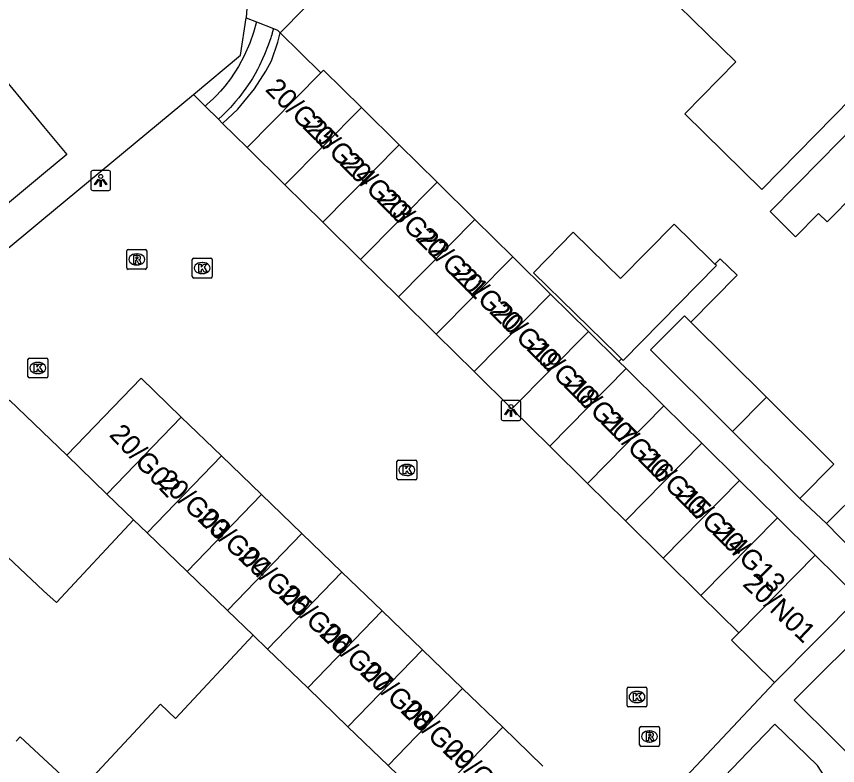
# Model space of a CAD drawing. Extents: x 159222 to 160346, y 381249 to 382166.
# Drawn here: x 159998.63 to 160039.91, y 381674.92 to 381712.59 of the extents above; entities that cross this region are included whole.
import ezdxf

# ---------------------------------------------------------------- set-up
doc = ezdxf.new("R2010")
doc.units = 0
for name, color, linetype in [('IMGEO_Groenvoorziening', 7, 'Continuous'), ('IMGEO_Kolk', 7, 'Continuous'), ('IMGEO_Lichtpunt', 7, 'Continuous'), ('IMGEO_Muur', 7, 'Continuous'), ('IMGEO_Pand', 7, 'Continuous'), ('IMGEO_Pand_nummerreeks', 7, 'Continuous'), ('IMGEO_Rijbaan_lokaal_open', 7, 'Continuous'), ('IMGEO_Rioolput', 7, 'Continuous'), ('IMGEO_Voetpad_halfverhard', 7, 'Continuous'), ('IMGEO_Voetpad_onverhard', 7, 'Continuous'), ('IMGEO_Voetpad_open', 7, 'Continuous')]:
    doc.layers.add(name, color=color, linetype=linetype)

msp = doc.modelspace()

# ---------------------------------------------------------------- linework, layer by layer
at = {"layer": 'IMGEO_Groenvoorziening'}
msp.add_lwpolyline([(160007.525, 381708.666), (160009.887, 381710.637), (160010.186, 381712.514)], dxfattribs=at)
at = {"layer": 'IMGEO_Kolk'}
for p, q in [((160007.471, 381699.51), (160007.471, 381700.362)), ((160007.546, 381700.436), (160008.398, 381700.436)), ((160007.959, 381700.216), (160007.984, 381700.216)), ((160008.472, 381700.362), (160008.472, 381699.51)), ((160007.982, 381699.656), (160007.957, 381699.656)), ((160008.398, 381699.436), (160007.546, 381699.436)), ((159999.207, 381694.487), (159999.207, 381695.339)), ((159999.282, 381695.413), (160000.134, 381695.413)), ((159999.695, 381695.193), (159999.72, 381695.193)), ((160000.208, 381695.339), (160000.208, 381694.487)), ((160000.134, 381694.413), (159999.282, 381694.413)), ((159999.718, 381694.633), (159999.693, 381694.633)), ((160017.756, 381689.36), (160017.756, 381690.212)), ((160017.831, 381690.286), (160018.683, 381690.286)), ((160018.757, 381690.212), (160018.757, 381689.36)), ((160018.244, 381690.066), (160018.269, 381690.066)), ((160018.267, 381689.506), (160018.242, 381689.506)), ((160018.683, 381689.286), (160017.831, 381689.286)), ((160029.322, 381677.946), (160029.322, 381678.798)), ((160029.397, 381678.872), (160030.249, 381678.872)), ((160029.81, 381678.652), (160029.835, 381678.652)), ((160030.323, 381678.798), (160030.323, 381677.946)), ((160030.249, 381677.872), (160029.397, 381677.872)), ((160029.833, 381678.092), (160029.808, 381678.092))]:
    msp.add_line(p, q, dxfattribs=at)
for points in [[(160007.471, 381699.51), (160007.471, 381700.362)], [(160007.546, 381700.436), (160008.398, 381700.436)], [(160007.792, 381700.136), (160007.915, 381700.136), (160007.915, 381699.985), (160008.045, 381700.136), (160008.209, 381700.136), (160008.063, 381699.985), (160008.216, 381699.736), (160008.064, 381699.736), (160007.979, 381699.9), (160007.915, 381699.833), (160007.915, 381699.736), (160007.792, 381699.736), (160007.792, 381700.136)], [(160008.472, 381700.362), (160008.472, 381699.51)], [(160008.398, 381699.436), (160007.546, 381699.436)], [(159999.207, 381694.487), (159999.207, 381695.339)], [(159999.282, 381695.413), (160000.134, 381695.413)], [(159999.528, 381695.113), (159999.651, 381695.113), (159999.651, 381694.962), (159999.781, 381695.113), (159999.945, 381695.113), (159999.799, 381694.962), (159999.952, 381694.713), (159999.8, 381694.713), (159999.715, 381694.877), (159999.651, 381694.81), (159999.651, 381694.713), (159999.528, 381694.713), (159999.528, 381695.113)], [(160000.208, 381695.339), (160000.208, 381694.487)], [(160000.134, 381694.413), (159999.282, 381694.413)], [(160017.756, 381689.36), (160017.756, 381690.212)], [(160017.831, 381690.286), (160018.683, 381690.286)], [(160018.757, 381690.212), (160018.757, 381689.36)], [(160018.077, 381689.986), (160018.2, 381689.986), (160018.2, 381689.835), (160018.33, 381689.986), (160018.494, 381689.986), (160018.348, 381689.835), (160018.501, 381689.586), (160018.349, 381689.586), (160018.264, 381689.75), (160018.2, 381689.683), (160018.2, 381689.586), (160018.077, 381689.586), (160018.077, 381689.986)], [(160018.683, 381689.286), (160017.831, 381689.286)], [(160029.322, 381677.946), (160029.322, 381678.798)], [(160029.397, 381678.872), (160030.249, 381678.872)], [(160030.323, 381678.798), (160030.323, 381677.946)], [(160029.643, 381678.572), (160029.766, 381678.572), (160029.766, 381678.421), (160029.896, 381678.572), (160030.06, 381678.572), (160029.914, 381678.421), (160030.067, 381678.172), (160029.915, 381678.172), (160029.83, 381678.336), (160029.766, 381678.269), (160029.766, 381678.172), (160029.643, 381678.172), (160029.643, 381678.572)], [(160030.249, 381677.872), (160029.397, 381677.872)]]:
    msp.add_lwpolyline(points, dxfattribs=at)
for centre, start, end in [((160007.548, 381700.36), 91.552, 178.448), ((160007.548, 381700.36), 91.552, 178.448), ((160008.396, 381700.36), 1.552, 88.448), ((160008.396, 381700.36), 1.552, 88.448), ((160007.548, 381699.512), 181.552, 268.448), ((160007.548, 381699.512), 181.552, 268.448), ((160008.396, 381699.512), 271.552, 358.448), ((160008.396, 381699.512), 271.552, 358.448), ((159999.284, 381695.337), 91.552, 178.448), ((159999.284, 381695.337), 91.552, 178.448), ((160000.132, 381695.337), 1.552, 88.448), ((160000.132, 381695.337), 1.552, 88.448), ((159999.284, 381694.489), 181.552, 268.448), ((159999.284, 381694.489), 181.552, 268.448), ((160000.132, 381694.489), 271.552, 358.448), ((160000.132, 381694.489), 271.552, 358.448), ((160017.833, 381690.21), 91.552, 178.448), ((160017.833, 381690.21), 91.552, 178.448), ((160018.681, 381690.21), 1.552, 88.448), ((160018.681, 381690.21), 1.552, 88.448), ((160017.833, 381689.362), 181.552, 268.448), ((160017.833, 381689.362), 181.552, 268.448), ((160018.681, 381689.362), 271.552, 358.448), ((160018.681, 381689.362), 271.552, 358.448), ((160029.399, 381678.796), 91.552, 178.448), ((160029.399, 381678.796), 91.552, 178.448), ((160030.247, 381678.796), 1.552, 88.448), ((160030.247, 381678.796), 1.552, 88.448), ((160029.399, 381677.948), 181.552, 268.448), ((160029.399, 381677.948), 181.552, 268.448), ((160030.247, 381677.948), 271.552, 358.448), ((160030.247, 381677.948), 271.552, 358.448)]:
    msp.add_arc(centre, 0.0765, start, end, dxfattribs=at)
for centre, major_axis, ratio, start_param, end_param in [((160007.958, 381699.936), (-0.387, 0.002), 0.722429, 4.712389, 7.853982), ((160007.983, 381699.936), (-0.39, 0.002), 0.717154, 1.570796, 4.712389), ((159999.694, 381694.913), (-0.387, 0.002), 0.722429, 4.712389, 7.853982), ((159999.719, 381694.913), (-0.39, 0.002), 0.717154, 1.570796, 4.712389), ((160018.243, 381689.786), (-0.387, 0.002), 0.722429, 4.712389, 7.853982), ((160018.268, 381689.786), (-0.39, 0.002), 0.717154, 1.570796, 4.712389), ((160029.809, 381678.372), (-0.387, 0.002), 0.722429, 4.712389, 7.853982), ((160029.834, 381678.372), (-0.39, 0.002), 0.717154, 1.570796, 4.712389)]:
    msp.add_ellipse(centre, major_axis=major_axis, ratio=ratio, start_param=start_param, end_param=end_param, dxfattribs=at)
at = {"layer": 'IMGEO_Lichtpunt'}
for p, q in [((160002.37, 381704.746), (160002.37, 381703.939)), ((160002.37, 381704.746), (160002.37, 381703.939)), ((160003.272, 381704.841), (160002.464, 381704.841)), ((160003.272, 381704.841), (160002.464, 381704.841)), ((160003.366, 381703.939), (160003.366, 381704.746)), ((160003.366, 381703.939), (160003.366, 381704.746)), ((160002.464, 381703.845), (160003.272, 381703.845)), ((160002.464, 381703.845), (160003.272, 381703.845)), ((160022.992, 381693.177), (160022.992, 381692.37)), ((160022.992, 381693.177), (160022.992, 381692.37)), ((160023.894, 381693.272), (160023.086, 381693.272)), ((160023.894, 381693.272), (160023.086, 381693.272)), ((160023.988, 381692.37), (160023.988, 381693.177)), ((160023.988, 381692.37), (160023.988, 381693.177)), ((160023.086, 381692.276), (160023.894, 381692.276)), ((160023.086, 381692.276), (160023.894, 381692.276))]:
    msp.add_line(p, q, dxfattribs=at)
for points in [[(160002.744, 381704.41), (160002.783, 381704.382), (160002.595, 381704.12), (160002.557, 381704.147), (160002.744, 381704.41)], [(160002.846, 381704.362), (160002.893, 381704.362), (160002.893, 381704.04), (160002.846, 381704.04), (160002.846, 381704.362)], [(160002.956, 381704.382), (160002.994, 381704.409), (160003.181, 381704.147), (160003.142, 381704.119), (160002.956, 381704.382)], [(160023.366, 381692.841), (160023.405, 381692.813), (160023.217, 381692.551), (160023.179, 381692.578), (160023.366, 381692.841)], [(160023.468, 381692.793), (160023.515, 381692.793), (160023.515, 381692.471), (160023.468, 381692.471), (160023.468, 381692.793)], [(160023.578, 381692.813), (160023.616, 381692.84), (160023.803, 381692.578), (160023.764, 381692.55), (160023.578, 381692.813)]]:
    msp.add_lwpolyline(points, dxfattribs=at)
for centre in [(160002.869, 381704.544), (160023.491, 381692.975)]:
    msp.add_circle(centre, 0.0994, dxfattribs=at)
for centre, start, end in [((160002.464, 381704.746), 90, 180), ((160002.464, 381704.746), 90, 180), ((160003.272, 381704.746), 0, 90), ((160003.272, 381704.746), 0, 90), ((160002.464, 381703.939), 180, 270), ((160002.464, 381703.939), 180, 270), ((160003.272, 381703.939), 270, 0), ((160003.272, 381703.939), 270, 360), ((160023.086, 381693.177), 90, 180), ((160023.086, 381693.177), 90, 180), ((160023.894, 381693.177), 0, 90), ((160023.894, 381693.177), 0, 90), ((160023.086, 381692.37), 180, 270), ((160023.086, 381692.37), 180, 270), ((160023.894, 381692.37), 270, 0), ((160023.894, 381692.37), 270, 360)]:
    msp.add_arc(centre, 0.0946, start, end, dxfattribs=at)
at = {"layer": 'IMGEO_Muur'}
msp.add_lwpolyline([(159999.914, 381702.351), (160007.525, 381708.666)], dxfattribs=at)
at = {"layer": 'IMGEO_Pand'}
for points in [[(160036.665, 381721.058), (160036.758, 381720.966), (160036.564, 381720.768), (160042.06, 381715.358), (160042.328, 381715.63), (160042.533, 381715.428), (160041.619, 381714.499), (160044.12, 381712.037), (160040.613, 381708.474), (160036.098, 381703.886), (160032.223, 381707.7), (160034.788, 381710.306), (160030.475, 381714.552)], [(160043.634, 381700.933), (160040.811, 381703.711), (160039.38, 381702.256), (160038.949, 381702.68), (160037.797, 381701.509), (160036.511, 381702.774), (160039.095, 381705.4), (160042.255, 381708.611), (160045.762, 381712.174), (160046.009, 381711.932), (160045.7, 381711.618), (160049.814, 381707.568), (160050.139, 381707.897), (160050.29, 381707.748)], [(159997.273, 381710.345), (160000, 381707.055), (160001.168, 381705.646), (160000, 381704.678), (159995.638, 381701.063), (159995.455, 381701.284), (159995.763, 381701.539), (159992.051, 381706.017)], [(160010.229, 381705.996), (160013.938, 381709.754)], [(160013.938, 381709.754), (160014.07, 381709.888), (160015.971, 381708.012)], [(160012.13, 381704.119), (160015.971, 381708.012)], [(160015.971, 381708.012), (160017.872, 381706.136)], [(160012.13, 381704.119), (160010.229, 381705.996)], [(160017.872, 381706.136), (160014.031, 381702.243)], [(160017.872, 381706.136), (160019.774, 381704.26)], [(160015.932, 381700.367), (160019.774, 381704.26)], [(160019.774, 381704.26), (160021.675, 381702.384)], [(160014.031, 381702.243), (160012.13, 381704.119)], [(160015.932, 381700.367), (160014.031, 381702.243)], [(160021.675, 381702.384), (160017.833, 381698.491)], [(160021.675, 381702.384), (160023.576, 381700.508)], [(160029.046, 381695.375), (160028.806, 381695.61), (160024.622, 381699.706), (160026.616, 381701.744), (160028.273, 381700.122), (160029.003, 381699.409), (160031.685, 381702.15), (160033.483, 381700.391), (160033.744, 381700.136)], [(160019.734, 381696.615), (160023.576, 381700.508)], [(160023.576, 381700.508), (160025.477, 381698.632)], [(160017.833, 381698.491), (160015.932, 381700.367)], [(160029.046, 381695.375), (160029.135, 381695.288), (160033.813, 381700.068), (160033.744, 381700.136)], [(160019.734, 381696.615), (160017.833, 381698.491)], [(160025.477, 381698.632), (160021.635, 381694.738)], [(160025.477, 381698.632), (160027.379, 381696.756)], [(160034.632, 381691.717), (160030.502, 381695.827), (160032.211, 381697.544), (160032.538, 381697.219)], [(160032.538, 381697.219), (160036.325, 381693.45)], [(160023.536, 381692.862), (160027.379, 381696.756)], [(160027.379, 381696.756), (160028.914, 381695.242)], [(160021.635, 381694.738), (160019.734, 381696.615)], [(160028.914, 381695.242), (160029.28, 381694.88)], [(160023.536, 381692.862), (160021.635, 381694.738)], [(160029.28, 381694.88), (160025.437, 381690.986)], [(160029.28, 381694.88), (160031.181, 381693.004)], [(160001.16, 381690.524), (160004.899, 381694.398), (160006.919, 381692.448)], [(160034.632, 381691.717), (160036.325, 381693.45)], [(160036.325, 381693.45), (160039.716, 381690.076), (160038.007, 381688.358)], [(160025.437, 381690.986), (160023.536, 381692.862)], [(160027.338, 381689.11), (160031.181, 381693.004)], [(160031.181, 381693.004), (160033.082, 381691.128)], [(160003.179, 381688.574), (160006.919, 381692.448)], [(160006.919, 381692.448), (160008.938, 381690.498)], [(160038.007, 381688.358), (160034.632, 381691.717)], [(160027.338, 381689.11), (160025.437, 381690.986)], [(160033.082, 381691.128), (160029.239, 381687.233)], [(160033.082, 381691.128), (160034.984, 381689.252)], [(160003.179, 381688.574), (160001.16, 381690.524)], [(160005.199, 381686.625), (160008.938, 381690.498)], [(160008.938, 381690.498), (160010.957, 381688.549)], [(160029.239, 381687.233), (160027.338, 381689.11)], [(160031.14, 381685.357), (160034.984, 381689.252)], [(160034.984, 381689.252), (160036.885, 381687.376)], [(160004.517, 381687.283), (160003.179, 381688.574)], [(160007.218, 381684.675), (160010.957, 381688.549)], [(160010.957, 381688.549), (160012.977, 381686.599)], [(160039.342, 381687.096), (160041.148, 381688.863), (160045.153, 381684.767)], [(159992.885, 381681.498), (159997.292, 381686.233), (160000, 381683.713), (160000.64, 381683.117), (160004.517, 381687.283)], [(160004.517, 381687.283), (160005.199, 381686.625)], [(160036.885, 381687.376), (160033.041, 381683.481)], [(160036.885, 381687.376), (160038.786, 381685.5)], [(160031.14, 381685.357), (160029.239, 381687.233)], [(160043.387, 381682.959), (160039.342, 381687.096)], [(160005.199, 381686.625), (160007.218, 381684.675)], [(160012.977, 381686.599), (160009.237, 381682.726)], [(160012.977, 381686.599), (160014.996, 381684.65)], [(160033.041, 381683.481), (160031.14, 381685.357)], [(160038.786, 381685.5), (160034.942, 381681.605)], [(160038.786, 381685.5), (160040.95, 381683.364), (160036.741, 381679.099)], [(160009.237, 381682.726), (160007.218, 381684.675)], [(160014.996, 381684.65), (160011.257, 381680.777)], [(160014.996, 381684.65), (160017.015, 381682.7)], [(160034.942, 381681.605), (160033.041, 381683.481)], [(160009.237, 381682.726), (160010.527, 381681.481)], [(160013.276, 381678.827), (160017.015, 381682.7)], [(160017.015, 381682.7), (160019.034, 381680.75)], [(160040.367, 381675.581), (160039.784, 381676.164), (160037.732, 381678.215), (160041.774, 381682.255), (160042.003, 381682.484), (160044.662, 381679.876)], [(160036.741, 381679.099), (160034.577, 381681.235), (160034.942, 381681.605)], [(160010.527, 381681.481), (160006.63, 381677.295), (160005.869, 381678.004), (160001.779, 381673.614), (160000, 381675.272), (159998.82, 381676.371), (159998.622, 381676.159)], [(160011.257, 381680.777), (160010.527, 381681.481)], [(160013.276, 381678.827), (160011.257, 381680.777)], [(160015.295, 381676.878), (160019.034, 381680.75)], [(160019.034, 381680.75), (160021.054, 381678.801)], [(160015.295, 381676.878), (160013.276, 381678.827)], [(160021.054, 381678.801), (160017.315, 381674.928)], [(160021.054, 381678.801), (160023.073, 381676.851)], [(160039.634, 381673.793), (160038.905, 381674.935), (160036.754, 381677.004), (160035.769, 381675.981), (160033.849, 381673.986), (160034.397, 381673.459), (160031.946, 381671.752), (160032.175, 381671.422)], [(160017.315, 381674.928), (160015.295, 381676.878)], [(160023.073, 381676.851), (160019.334, 381672.979)], [(160023.073, 381676.851), (160025.092, 381674.902)], [(160019.334, 381672.979), (160017.315, 381674.928)]]:
    msp.add_lwpolyline(points, dxfattribs=at)
at = {"layer": 'IMGEO_Rijbaan_lokaal_open'}
for points in [[(159993.503, 381697.03), (159999.914, 381702.351), (160007.525, 381708.666)], [(160008.117, 381708.081), (160007.525, 381708.666)], [(160008.788, 381707.419), (160008.117, 381708.081)], [(160008.997, 381707.213), (160008.788, 381707.419)], [(160010.229, 381705.996), (160008.997, 381707.213)], [(160001.16, 381690.524), (159998.287, 381693.299), (159995.57, 381690.426), (159994.525, 381689.321)], [(160029.131, 381671.002), (160036.741, 381679.099)]]:
    msp.add_lwpolyline(points, dxfattribs=at)
at = {"layer": 'IMGEO_Rioolput'}
for p, q in [((160004.179, 381699.948), (160004.179, 381700.8)), ((160004.254, 381700.874), (160005.106, 381700.874)), ((160004.667, 381700.654), (160004.692, 381700.654)), ((160005.18, 381700.8), (160005.18, 381699.948)), ((160004.69, 381700.094), (160004.665, 381700.094)), ((160005.106, 381699.874), (160004.254, 381699.874)), ((160029.956, 381675.961), (160029.956, 381676.813)), ((160030.031, 381676.887), (160030.883, 381676.887)), ((160030.444, 381676.667), (160030.469, 381676.667)), ((160030.957, 381676.813), (160030.957, 381675.961)), ((160030.883, 381675.887), (160030.031, 381675.887)), ((160030.467, 381676.107), (160030.442, 381676.107))]:
    msp.add_line(p, q, dxfattribs=at)
for points in [[(160004.179, 381699.948), (160004.179, 381700.8)], [(160004.254, 381700.874), (160005.106, 381700.874)], [(160004.768, 381700.572), (160004.516, 381700.574), (160004.516, 381700.174)], [(160004.694, 381700.493), (160004.64, 381700.493), (160004.64, 381700.412)], [(160005.18, 381700.8), (160005.18, 381699.948)], [(160004.516, 381700.174), (160004.64, 381700.174), (160004.64, 381700.336), (160004.651, 381700.336)], [(160004.64, 381700.412), (160004.692, 381700.412)], [(160004.698, 381700.307), (160004.769, 381700.174), (160004.909, 381700.174), (160004.844, 381700.3)], [(160005.106, 381699.874), (160004.254, 381699.874)], [(160029.956, 381675.961), (160029.956, 381676.813)], [(160030.031, 381676.887), (160030.883, 381676.887)], [(160030.545, 381676.585), (160030.293, 381676.587), (160030.293, 381676.187)], [(160030.957, 381676.813), (160030.957, 381675.961)], [(160030.293, 381676.187), (160030.417, 381676.187), (160030.417, 381676.349), (160030.428, 381676.349)], [(160030.471, 381676.506), (160030.417, 381676.506), (160030.417, 381676.425)], [(160030.417, 381676.425), (160030.469, 381676.425)], [(160030.475, 381676.32), (160030.546, 381676.187), (160030.686, 381676.187), (160030.621, 381676.313)], [(160030.883, 381675.887), (160030.031, 381675.887)]]:
    msp.add_lwpolyline(points, dxfattribs=at)
for centre, radius, start, end in [((160004.256, 381700.798), 0.0765, 91.552, 178.448), ((160004.256, 381700.798), 0.0765, 91.552, 178.448), ((160004.7, 381700.397), 0.0964, 77.0061, 93.1865), ((160004.714, 381700.454), 0.0378, 276.6634, 79.6772), ((160004.767, 381700.462), 0.109, 350.3612, 89.416), ((160005.104, 381700.798), 0.0765, 1.552, 88.448), ((160005.104, 381700.798), 0.0765, 1.552, 88.448), ((160004.65, 381700.283), 0.0533, 26.0293, 88.6989), ((160004.676, 381700.601), 0.19, 274.7715, 282.9687), ((160004.765, 381700.462), 0.112, 277.5842, 350.9817), ((160004.749, 381700.247), 0.108, 29.5134, 73.7905), ((160004.256, 381699.95), 0.0765, 181.552, 268.448), ((160004.256, 381699.95), 0.0765, 181.552, 268.448), ((160005.104, 381699.95), 0.0765, 271.552, 358.448), ((160005.104, 381699.95), 0.0765, 271.552, 358.448), ((160030.033, 381676.811), 0.0765, 91.552, 178.448), ((160030.033, 381676.811), 0.0765, 91.552, 178.448), ((160030.544, 381676.475), 0.109, 350.3612, 89.416), ((160030.881, 381676.811), 0.0765, 1.552, 88.448), ((160030.881, 381676.811), 0.0765, 1.552, 88.448), ((160030.427, 381676.296), 0.0533, 26.0293, 88.6989), ((160030.453, 381676.614), 0.19, 274.7715, 282.9687), ((160030.477, 381676.41), 0.0964, 77.0061, 93.1865), ((160030.491, 381676.467), 0.0378, 276.6634, 79.6772), ((160030.542, 381676.475), 0.112, 277.5842, 350.9817), ((160030.526, 381676.26), 0.108, 29.5134, 73.7905), ((160030.033, 381675.963), 0.0765, 181.552, 268.448), ((160030.033, 381675.963), 0.0765, 181.552, 268.448), ((160030.881, 381675.963), 0.0765, 271.552, 358.448), ((160030.881, 381675.963), 0.0765, 271.552, 358.448)]:
    msp.add_arc(centre, radius, start, end, dxfattribs=at)
for centre, major_axis, ratio, start_param, end_param in [((160004.666, 381700.374), (-0.387, 0.002), 0.722429, 4.712389, 7.853982), ((160004.691, 381700.374), (-0.39, 0.002), 0.717154, 1.570796, 4.712389), ((160030.443, 381676.387), (-0.387, 0.002), 0.722429, 4.712389, 7.853982), ((160030.468, 381676.387), (-0.39, 0.002), 0.717154, 1.570796, 4.712389)]:
    msp.add_ellipse(centre, major_axis=major_axis, ratio=ratio, start_param=start_param, end_param=end_param, dxfattribs=at)
at = {"layer": 'IMGEO_Voetpad_halfverhard'}
msp.add_lwpolyline([(160008.997, 381707.213), (160009.763, 381707.929), (160010.605, 381708.949), (160011.168, 381709.844), (160011.454, 381710.36), (160011.767, 381711.29), (160011.888, 381711.769)], dxfattribs=at)
at = {"layer": 'IMGEO_Voetpad_onverhard'}
msp.add_lwpolyline([(160011.888, 381711.769), (160013.938, 381709.754)], dxfattribs=at)
at = {"layer": 'IMGEO_Voetpad_open'}
for points in [[(160003.92, 381725.439), (160014.385, 381714.309), (160011.888, 381711.769)], [(160008.945, 381718.178), (160010.383, 381715.374), (160010.186, 381712.514)], [(160010.186, 381712.514), (160010.693, 381712.315), (160010.698, 381712.313)], [(160010.698, 381712.313), (160010.551, 381711.786), (160010.367, 381711.243), (160010.085, 381710.61), (160009.8, 381710.07), (160009.385, 381709.45), (160009.104, 381709.086), (160008.888, 381708.834), (160008.686, 381708.616), (160008.525, 381708.454), (160008.24, 381708.188), (160008.148, 381708.107), (160008.133, 381708.095), (160008.117, 381708.081)], [(160010.698, 381712.313), (160011.548, 381711.979), (160011.549, 381711.979)], [(160011.549, 381711.979), (160011.489, 381711.762), (160011.479, 381711.726), (160011.468, 381711.687), (160011.461, 381711.665), (160011.433, 381711.572), (160011.412, 381711.505), (160011.292, 381711.147), (160011.107, 381710.676), (160011.008, 381710.45), (160010.854, 381710.129), (160010.749, 381709.926), (160010.63, 381709.711), (160010.491, 381709.474), (160010.356, 381709.259), (160010.168, 381708.98), (160009.807, 381708.499), (160009.651, 381708.31), (160009.389, 381708.013), (160009.181, 381707.795), (160008.984, 381707.601), (160008.788, 381707.419)], [(160011.549, 381711.979), (160011.758, 381711.897), (160011.888, 381711.769)], [(160033.744, 381700.136), (160034.01, 381700.406), (160034.851, 381699.583), (160032.538, 381697.219)], [(160028.914, 381695.242), (160029.046, 381695.375)], [(160038.007, 381688.358), (160039.342, 381687.096)]]:
    msp.add_lwpolyline(points, dxfattribs=at)

# ---------------------------------------------------------------- texts
at = {"layer": 'IMGEO_Pand_nummerreeks'}
for s, rotation, p in [('20/G25', 315.2463, (160011.092, 381708.879)), ('20/G24', 315.247, (160012.959, 381707.028)), ('20/G23', 315.247, (160014.826, 381705.177)), ('20/G22', 315.247, (160016.688, 381703.33)), ('20/G21', 315.247, (160018.638, 381701.397)), ('20/G20', 315.247, (160020.429, 381699.622)), ('20/G19', 315.247, (160022.356, 381697.711)), ('20/G18', 315.2463, (160024.228, 381695.856)), ('20/G17', 315.247, (160026.092, 381694.007)), ('20/G16', 315.247, (160027.959, 381692.156)), ('20/G02', 313.2643, (160003.252, 381691.52)), ('20/G15', 315.247, (160029.826, 381690.305)), ('20/G03', 316.6537, (160005.645, 381689.197)), ('20/G14', 315.247, (160031.693, 381688.454)), ('20/G04', 316.6537, (160007.686, 381687.27)), ('20/G13', 315.247, (160033.56, 381686.603)), ('20/G05', 316.6537, (160009.728, 381685.343)), ('20/N01', 316.4688, (160035.085, 381683.999)), ('20/G06', 316.6537, (160011.77, 381683.416)), ('20/G07', 316.6537, (160013.811, 381681.489)), ('20/G08', 316.6537, (160015.855, 381679.56)), ('20/G09', 316.6537, (160017.892, 381677.637)), ('20/G10', 316.6537, (160020.005, 381675.643))]:
    msp.add_text(s, height=1, rotation=rotation, dxfattribs=at).set_placement(p)

doc.saveas('drawing.dxf')
